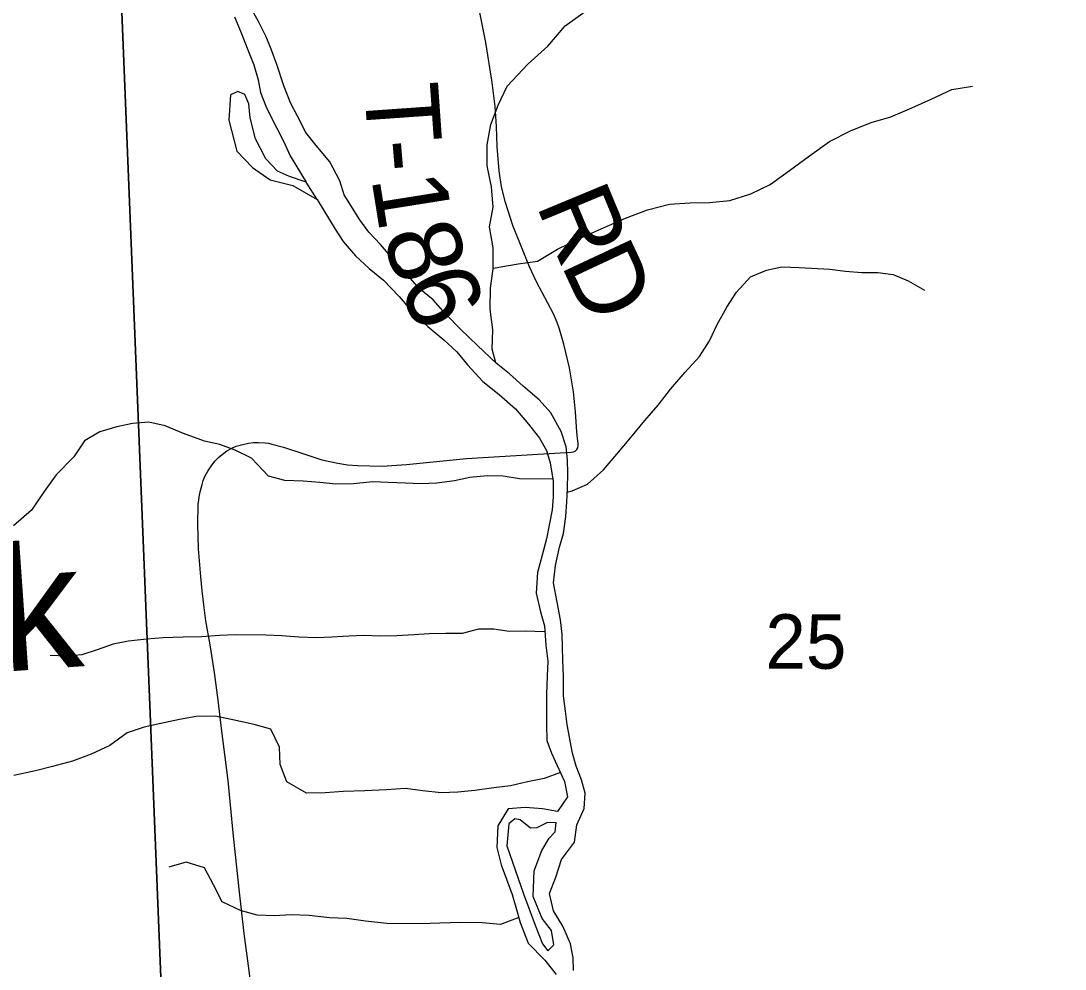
# Model space of a CAD drawing. Extents: x 1985906 to 2360102, y 891258 to 1222054.
# Drawn here: x 2102485 to 2106722, y 1063800 to 1067646 of the extents above; entities that cross this region are included whole.
import ezdxf

# ---------------------------------------------------------------- set-up
doc = ezdxf.new("R2010")
doc.units = 0
for name, color, linetype in [('GM_X_Major_River', 7, 'Continuous'), ('GM_X_Minor_River', 7, 'Continuous'), ('GM_X_Minor_River_Text', 7, 'Continuous'), ('GM_X_Section', 7, 'Continuous'), ('GM_X_Section_Text', 7, 'Continuous'), ('GM_X_Township_Road', 7, 'Continuous'), ('GM_X_Township_Road_Text', 7, 'Continuous')]:
    doc.layers.add(name, color=color, linetype=linetype)

msp = doc.modelspace()

# ---------------------------------------------------------------- linework, layer by layer
at = {"layer": 'GM_X_Major_River'}
for points in [[(2104727.5, 1063793.8), (2104725.7, 1063845.9), (2104715.8, 1063902), (2104684, 1063974.2), (2104646.1, 1064036.5), (2104630.3, 1064106.6), (2104656.5, 1064172.7), (2104678.7, 1064244.8), (2104731, 1064314.8), (2104741.2, 1064384.9), (2104771.5, 1064451), (2104775.6, 1064513.1), (2104759.8, 1064567.2), (2104737.9, 1064623.4), (2104724, 1064675.5), (2104714.2, 1064725.6), (2104702.3, 1064791.8), (2104694.5, 1064845.9), (2104686.6, 1064908.1), (2104686.9, 1064988.2), (2104685, 1065052.3), (2104683.2, 1065106.5), (2104681.3, 1065158.6), (2104675.5, 1065216.7), (2104661.7, 1065288.9), (2104645.9, 1065367.1), (2104654.1, 1065437.2), (2104670.3, 1065511.3), (2104686.5, 1065567.3), (2104696.7, 1065635.4), (2104700.9, 1065695.6), (2104703.1, 1065749.6), (2104705.2, 1065811.8), (2104703.4, 1065865.9), (2104697.5, 1065918), (2104677.7, 1065980.1), (2104635.8, 1066056.4), (2104587.9, 1066108.6), (2104524, 1066164.9), (2104468.1, 1066215.1), (2104414.1, 1066257.3), (2104338.2, 1066329.7), (2104270.3, 1066394), (2104208.4, 1066458.3), (2104158.5, 1066514.5), (2104100.5, 1066562.7), (2104050.6, 1066621), (2104000.7, 1066673.2), (2103944.8, 1066739.4), (2103896.9, 1066789.7), (2103861, 1066839.9), (2103797.2, 1066940.2), (2103779.3, 1066998.3), (2103739.5, 1067074.6), (2103683.6, 1067140.9), (2103641.7, 1067193.1), (2103607.9, 1067259.3), (2103580, 1067313.4), (2103552.1, 1067383.6), (2103524.3, 1067469.9), (2103500.5, 1067532.1), (2103480.6, 1067582.2), (2103448.7, 1067646.4), (2103414.9, 1067706.6)], [(2103352.6, 1067662.7), (2103376.5, 1067604.5), (2103408.3, 1067522.3), (2103430.2, 1067468.1), (2103448, 1067408), (2103457.9, 1067355.8), (2103481.8, 1067293.7), (2103523.6, 1067211.4), (2103551.5, 1067159.2), (2103577.4, 1067099.1), (2103643.1, 1066992.7)], [(2103643.1, 1066992.7), (2103575.1, 1067014.9), (2103527.1, 1067037.1), (2103479.2, 1067087.3), (2103437.4, 1067167.6), (2103415.6, 1067253.8), (2103409.7, 1067309.9), (2103393.8, 1067348), (2103365.8, 1067360.1), (2103335.7, 1067346.1), (2103329.4, 1067244), (2103361.1, 1067117.6), (2103425, 1067051.4), (2103497, 1067001.1), (2103589, 1066978.8), (2103687, 1066922.5)], [(2103687, 1066922.5), (2103643.1, 1066992.7)], [(2103687, 1066922.5), (2103760.8, 1066802), (2103792.7, 1066751.9), (2103842.6, 1066693.6), (2103898.5, 1066641.4), (2103956.4, 1066595.1), (2104020.3, 1066528.9), (2104068.2, 1066472.6), (2104136.1, 1066406.3), (2104202.1, 1066352.1), (2104254, 1066303.8), (2104297.9, 1066251.6), (2104359.8, 1066183.3), (2104425.8, 1066131.1), (2104491.7, 1066072.8), (2104545.6, 1066010.5), (2104589.5, 1065954.3), (2104617.4, 1065904.1), (2104633.3, 1065854), (2104645.1, 1065779.8), (2104644.9, 1065715.7), (2104640.7, 1065663.6), (2104630.6, 1065607.6), (2104618.4, 1065545.5), (2104600.1, 1065479.4), (2104581.9, 1065409.3), (2104575.7, 1065325.2), (2104593.5, 1065249), (2104609.3, 1065192.8), (2104615.1, 1065114.6), (2104623, 1065048.5), (2104620.8, 1064988.4), (2104618.6, 1064916.3), (2104618.2, 1064792), (2104620, 1064727.9), (2104637.9, 1064675.7), (2104661.8, 1064625.6), (2104691.7, 1064561.4), (2104703.5, 1064499.2), (2104663.3, 1064439.2), (2104601.2, 1064449.4), (2104531.1, 1064455.6), (2104463, 1064449.8), (2104420.8, 1064381.7), (2104416.5, 1064293.6), (2104434.4, 1064223.4), (2104456.2, 1064165.2), (2104478.1, 1064103), (2104493.9, 1064050.9), (2104511.8, 1063988.7), (2104543.6, 1063904.5), (2104611.5, 1063836.2), (2104657.4, 1063777.9)], [(2104552.9, 1064371.4), (2104511, 1064405.5), (2104489, 1064409.6), (2104464.9, 1064389.6), (2104456.6, 1064299.5), (2104524.1, 1064104.9), (2104571.8, 1063978.5), (2104601.7, 1063902.3), (2104623.6, 1063874.2), (2104647.7, 1063898.2), (2104637.9, 1063956.3), (2104600, 1064004.5), (2104564.2, 1064094.8), (2104568.5, 1064199), (2104598.7, 1064281.1), (2104628.9, 1064331.1), (2104653, 1064357.1), (2104657.1, 1064395.1), (2104619.1, 1064393.2)], [(2104619.1, 1064393.2), (2104594.4, 1064380.8), (2104578.2, 1064372.7), (2104552.9, 1064371.4)]]:
    msp.add_lwpolyline(points, dxfattribs=at)
at = {"layer": 'GM_X_Minor_River'}
for points in [[(2104412.6, 1066258.8), (2104397.2, 1066314.8), (2104400.3, 1066393.1), (2104389.5, 1066477.6), (2104390.7, 1066561.9), (2104401.8, 1066640.1), (2104401.1, 1066726.4), (2104386.2, 1066810.9), (2104401.4, 1066891), (2104394.6, 1066973.4), (2104377.7, 1067058), (2104376.9, 1067144.3), (2104392.2, 1067226.4), (2104421.4, 1067304.4), (2104458.7, 1067382.1), (2104542.3, 1067471.4), (2104623.7, 1067544.6), (2104693.2, 1067626), (2104774.3, 1067685.1)], [(2104401.8, 1066643.7), (2104502.5, 1066660.8), (2104581, 1066671.8), (2104662.1, 1066720.9), (2104749, 1066761.9), (2104852.1, 1066808.7), (2104939, 1066845.7), (2105027.9, 1066880.6), (2105116.6, 1066903.5), (2105199, 1066908.4), (2105279.3, 1066909.4), (2105361.8, 1066918.3), (2105446.5, 1066945.3), (2105525.4, 1066982.4), (2105604.5, 1067039.6), (2105685.7, 1067098.7), (2105766.9, 1067157.8), (2105851.9, 1067200.9), (2105934.7, 1067233.9), (2106015.4, 1067256.9), (2106100.2, 1067293.9), (2106179.1, 1067329), (2106262, 1067368), (2106346.5, 1067381)], [(2104702.5, 1065735.3), (2104722.3, 1065740.3), (2104784.9, 1065767.5), (2104850, 1065824.9), (2104903.1, 1065888.4), (2104960.4, 1065955.9), (2105017.6, 1066025.4), (2105070.7, 1066087), (2105121.8, 1066152.5), (2105181.1, 1066222), (2105238.2, 1066285.5), (2105279.3, 1066349.2), (2105310.4, 1066415.1), (2105349.5, 1066484.8), (2105388.6, 1066546.5), (2105445.7, 1066608), (2105510.4, 1066635.2), (2105572.8, 1066648.5), (2105643.1, 1066645.5), (2105767.5, 1066639.8), (2105831.6, 1066630.9), (2105897.8, 1066626), (2105962.1, 1066625.2), (2106024.2, 1066618.3), (2106086.1, 1066591.4), (2106151.9, 1066554.4)], [(2104643.9, 1065787.2), (2104508.1, 1065789.3), (2104442, 1065800.2), (2104377.7, 1065801.1), (2104307.3, 1065794), (2104244.9, 1065780.8), (2104172.5, 1065771.7), (2104108.1, 1065768.6), (2104045.9, 1065771.4), (2103975.7, 1065774.3), (2103913.5, 1065777.2), (2103835, 1065768.2), (2103762.7, 1065767.2), (2103698.5, 1065774.1), (2103630.3, 1065779), (2103556, 1065782), (2103490, 1065798.9), (2103420.8, 1065872.1), (2103355, 1065905.1), (2103293, 1065928.1), (2103231, 1065940.9), (2103145.1, 1065972.2), (2103071.2, 1066003.3), (2103005.1, 1066018.2), (2102938.8, 1066013.1), (2102874.3, 1065999.9), (2102805.7, 1065978.8), (2102743, 1065943.4), (2102699.9, 1065877.8), (2102628.5, 1065804.4), (2102579.3, 1065736.8), (2102528.1, 1065661.2), (2102454.8, 1065597.9)], [(2104611.1, 1065168.5), (2104531.3, 1065170.6), (2104467.1, 1065169.4), (2104404.9, 1065178.3), (2104342.7, 1065179.1), (2104276.1, 1065161.9), (2104209.9, 1065160.8), (2104141.6, 1065159.7), (2104079.3, 1065156.5), (2104010.9, 1065151.4), (2103944.6, 1065150.3), (2103878.4, 1065153.2), (2103816.1, 1065150), (2103747.7, 1065146.9), (2103685.4, 1065143.7), (2103613.2, 1065146.7), (2103543, 1065151.7), (2103478.7, 1065154.5), (2103354.3, 1065156.2), (2103291.9, 1065153), (2103219.6, 1065148), (2103143.2, 1065147), (2103062.9, 1065144), (2102994.5, 1065138.9), (2102922.1, 1065129.9), (2102859.7, 1065118.6), (2102795.1, 1065095.4), (2102732.5, 1065074.2), (2102670.2, 1065069), (2102603.9, 1065071.9)], [(2104674.9, 1064597.5), (2104609.1, 1064573.1), (2104540.6, 1064560), (2104472.1, 1064542.9), (2104403.7, 1064535.8), (2104327.2, 1064524.7), (2104258.9, 1064517.6), (2104190.5, 1064514.5), (2104116.4, 1064523.5), (2104046.2, 1064532.5), (2103967.8, 1064527.5), (2103881.4, 1064522.7), (2103793, 1064519.8), (2103720.6, 1064514.8), (2103644.3, 1064513.8), (2103564.6, 1064559), (2103537.5, 1064629.7), (2103534.5, 1064700), (2103499.4, 1064772.8), (2103431.4, 1064791.7), (2103345.3, 1064810.9), (2103273.2, 1064826), (2103196.9, 1064825), (2103128.4, 1064811.8), (2103053.9, 1064796.8), (2102985.4, 1064781.6), (2102916.8, 1064758.5), (2102845.7, 1064707.2), (2102770.9, 1064672.1), (2102694.2, 1064643), (2102613.5, 1064622), (2102545, 1064604.8), (2102456.4, 1064585.9)], [(2104506.1, 1064008.6), (2104431.9, 1063981.2), (2104357.7, 1063988.2), (2104269.3, 1063989.4), (2104185, 1063986.5), (2104106.6, 1063983.5), (2103970.1, 1063985.3), (2103883.8, 1063994.5), (2103807.7, 1064005.6), (2103737.4, 1064008.5), (2103655.2, 1064017.7), (2103583, 1064020.6), (2103512.6, 1064015.6), (2103444.3, 1064018.5), (2103376.3, 1064037.5), (2103302.5, 1064072.6), (2103267.4, 1064141.3), (2103230.2, 1064210.1), (2103156.2, 1064233.2), (2103085.7, 1064214)]]:
    msp.add_lwpolyline(points, dxfattribs=at)
at = {"layer": 'GM_X_Section'}
for points in [[(2102888.9, 1067851.5), (2108274.9, 1067879.3), (2108436.6, 1062508.9), (2106763.2, 1062556.4), (2103105, 1062493.2)], [(2097395.3, 1067860.9), (2102888.9, 1067851.5), (2103105, 1062493.2), (2097527.5, 1062484.2)]]:
    msp.add_lwpolyline(points, close=True, dxfattribs=at)
at = {"layer": 'GM_X_Township_Road'}
for points in [[(2103208.7, 1065715.3), (2103213.1, 1065735.5), (2103220.5, 1065766), (2103224.9, 1065781.8), (2103233.1, 1065800.9), (2103243.6, 1065820.4), (2103257.9, 1065840.8), (2103272.5, 1065860.3), (2103287.1, 1065875.3), (2103302.2, 1065887.9), (2103320.9, 1065901.7), (2103344.1, 1065914.3), (2103359.5, 1065921.3), (2103375.8, 1065925.7), (2103408.3, 1065933), (2103429.1, 1065935.5), (2103449.8, 1065936.3), (2103477, 1065935), (2103490.1, 1065933), (2103504.3, 1065929.8), (2103550.6, 1065917.2), (2103629, 1065891.7), (2103706.8, 1065865.8), (2103770.9, 1065851.9), (2103810, 1065845.9), (2103852.5, 1065843.5), (2103950.9, 1065840.7), (2104050.3, 1065846.7), (2104293.9, 1065871.8), (2104539.6, 1065885.7), (2104605.3, 1065890.5), (2104719.8, 1065897.1), (2104727.7, 1065898.2), (2104734.2, 1065901.1), (2104741.5, 1065907.2), (2104744.9, 1065914.7), (2104746.8, 1065922.2), (2104746.6, 1065930.7), (2104744, 1065954.3), (2104741.1, 1065980), (2104735.1, 1066060.9), (2104727.1, 1066142.3), (2104710.8, 1066239.2), (2104687.8, 1066334.9), (2104678.8, 1066367.3), (2104670.9, 1066395.9), (2104661.1, 1066423.6), (2104646.9, 1066458.1), (2104577.4, 1066587.8), (2104548.5, 1066649.2), (2104481.9, 1066816.3), (2104451.2, 1066909.8), (2104435.5, 1066973.5), (2104425.8, 1067038.4), (2104417.8, 1067136.4), (2104415.4, 1067218.3), (2104409.2, 1067299.8), (2104397.3, 1067396.9), (2104372.3, 1067559), (2104336.5, 1067735.3)], [(2103423.4, 1063702), (2103390.9, 1063944.4), (2103370.8, 1064123.9), (2103346.8, 1064352.3), (2103326.4, 1064564.4), (2103299.5, 1064776.3), (2103285.3, 1064890.6), (2103271.1, 1065003.6), (2103253.2, 1065115.8), (2103236.1, 1065212.5), (2103227.1, 1065277.1), (2103220.8, 1065333.8), (2103216, 1065390.6), (2103206.2, 1065505.3), (2103202.9, 1065603.3), (2103205.4, 1065684.6), (2103208.2, 1065713.1), (2103208.7, 1065715.3)]]:
    msp.add_lwpolyline(points, dxfattribs=at)

# ---------------------------------------------------------------- texts
at = {"layer": 'GM_X_Minor_River_Text'}
msp.add_text('Creek', height=500.16, rotation=3.9904, dxfattribs=at).set_placement((2100965.3, 1064905))
at = {"layer": 'GM_X_Section_Text'}
msp.add_text('25', height=221, rotation=0, dxfattribs=at).set_placement((2105506.1, 1065018.3))
at = {"layer": 'GM_X_Township_Road_Text'}
for s, rotation, p in [('T', 274.0123, (2103877.9, 1067384.5)), ('-', 274.7079, (2103893.9, 1067156.7)), ('1', 279.0542, (2103907, 1067009.3)), ('R', 292.5418, (2104574.2, 1066901.6)), ('8', 288.5167, (2103948.9, 1066774.4)), ('D', 295.0564, (2104674.3, 1066661.1)), ('6', 292.6459, (2104015.9, 1066577.1))]:
    msp.add_text(s, height=300, rotation=rotation, dxfattribs=at).set_placement(p)

doc.saveas('drawing.dxf')
